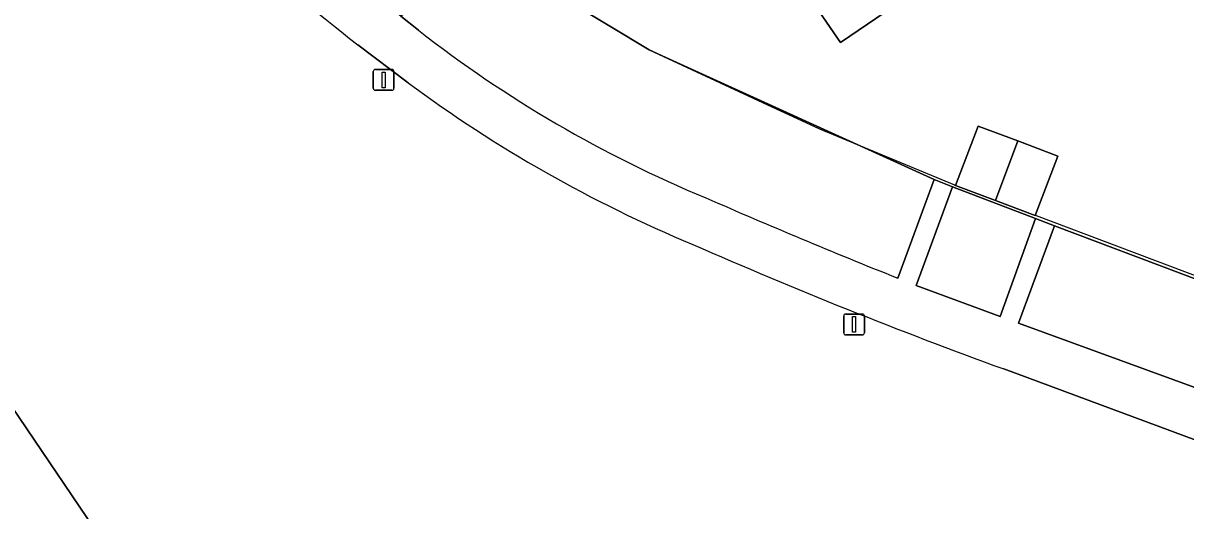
# Model space of a CAD drawing. Extents: x 155275 to 156265, y 382654 to 383635.
# Drawn here: x 155602.9 to 155658.6, y 382944.3 to 382967.6 of the extents above; entities that cross this region are included whole.
import ezdxf

# ---------------------------------------------------------------- set-up
doc = ezdxf.new("R2010")
doc.units = 0
for name, color, linetype in [('IMGEO_Erf', 7, 'Continuous'), ('IMGEO_Groenvoorziening', 7, 'Continuous'), ('IMGEO_Hek', 7, 'Continuous'), ('IMGEO_Lichtmast', 7, 'Continuous'), ('IMGEO_Loofbos', 7, 'Continuous'), ('IMGEO_Pand', 7, 'Continuous'), ('IMGEO_Voetpad_open', 7, 'Continuous')]:
    doc.layers.add(name, color=color, linetype=linetype)

msp = doc.modelspace()

# ---------------------------------------------------------------- linework, layer by layer
at = {"layer": 'IMGEO_Erf'}
msp.add_lwpolyline([(155660.76, 382979.492), (155656.084, 382976.297), (155651.408, 382973.102), (155646.731, 382969.908), (155642.055, 382966.713), (155638.601, 382971.748), (155637.343, 382970.893), (155635.641, 382973.401), (155636.893, 382974.265), (155634.804, 382977.321), (155625.336, 382970.924), (155632.887, 382966.365), (155633.685, 382965.995), (155646.537, 382960.147), (155647.423, 382959.796), (155651.396, 382958.277), (155652.302, 382957.935), (155663.274, 382953.795)], dxfattribs=at)
msp.add_lwpolyline([(155651.381, 382958.431), (155649.473, 382959.148), (155647.564, 382959.864), (155648.653, 382962.713), (155650.542, 382961.997), (155652.462, 382961.269)], close=True, dxfattribs=at)
at = {"layer": 'IMGEO_Groenvoorziening'}
for points in [[(155632.887, 382966.365), (155625.336, 382970.924), (155620.978, 382967.979), (155621.831, 382967.301)], [(155644.794, 382955.421), (155646.537, 382960.147), (155633.685, 382965.995), (155632.887, 382966.365)], [(155606.673, 382942.869), (155592.183, 382964.261), (155588.557, 382964.387), (155598.807, 382948.553), (155604.258, 382941.089)]]:
    msp.add_lwpolyline(points, dxfattribs=at)
for points in [[(155651.396, 382958.277), (155647.423, 382959.796), (155645.673, 382955.062), (155649.703, 382953.589)], [(155652.302, 382957.935), (155650.582, 382953.267), (155659.201, 382950.116), (155663.274, 382953.795)]]:
    msp.add_lwpolyline(points, close=True, dxfattribs=at)
for centre, radius, start, end in [((155658.389, 383014.152), 59.427, 232.03481, 247.44714), ((155766.749, 383259.739), 327.845, 246.41917, 248.16163)]:
    msp.add_arc(centre, radius, start, end, dxfattribs=at)
at = {"layer": 'IMGEO_Hek'}
for points in [[(155625.336, 382970.924), (155632.887, 382966.365), (155638.312, 382963.847), (155641.047, 382962.574), (155647.506, 382959.888), (155647.564, 382959.864)], [(155664.349, 382954.766), (155663.384, 382953.895), (155663.368, 382953.901), (155651.435, 382958.411), (155651.381, 382958.431)]]:
    msp.add_lwpolyline(points, dxfattribs=at)
at = {"layer": 'IMGEO_Lichtmast'}
for p, q in [((155619.664, 382964.527), (155619.664, 382965.327)), ((155619.664, 382965.327), (155619.664, 382964.527)), ((155619.764, 382965.427), (155620.554, 382965.427)), ((155620.554, 382965.427), (155619.764, 382965.427)), ((155620.654, 382965.327), (155620.654, 382964.527)), ((155620.654, 382964.527), (155620.654, 382965.327)), ((155620.554, 382964.427), (155619.764, 382964.427)), ((155619.764, 382964.427), (155620.554, 382964.427)), ((155642.203, 382952.802), (155642.203, 382953.602)), ((155642.203, 382953.602), (155642.203, 382952.802)), ((155642.303, 382953.702), (155643.093, 382953.702)), ((155643.093, 382953.702), (155642.303, 382953.702)), ((155643.193, 382953.602), (155643.193, 382952.802)), ((155643.193, 382952.802), (155643.193, 382953.602)), ((155643.093, 382952.702), (155642.303, 382952.702)), ((155642.303, 382952.702), (155643.093, 382952.702))]:
    msp.add_line(p, q, dxfattribs=at)
for points in [[(155620.084, 382965.302), (155620.234, 382965.302), (155620.234, 382964.552), (155620.084, 382964.552), (155620.084, 382965.302)], [(155642.623, 382953.577), (155642.773, 382953.577), (155642.773, 382952.827), (155642.623, 382952.827), (155642.623, 382953.577)]]:
    msp.add_lwpolyline(points, dxfattribs=at)
for centre, start, end in [((155619.764, 382965.327), 90, 180), ((155619.764, 382965.327), 90, 180), ((155620.554, 382965.327), 0, 90), ((155620.554, 382965.327), 360, 90), ((155619.764, 382964.527), 180, 270), ((155619.764, 382964.527), 180, 270), ((155620.554, 382964.527), 270, 0), ((155620.554, 382964.527), 270, 0), ((155642.303, 382953.602), 90, 180), ((155642.303, 382953.602), 90, 180), ((155643.093, 382953.602), 0, 90), ((155643.093, 382953.602), 360, 90), ((155642.303, 382952.802), 180, 270), ((155642.303, 382952.802), 180, 270), ((155643.093, 382952.802), 270, 0), ((155643.093, 382952.802), 270, 0)]:
    msp.add_arc(centre, 0.1, start, end, dxfattribs=at)
at = {"layer": 'IMGEO_Loofbos'}
for points in [[(155608.469, 382975.471), (155599.543, 382984.601), (155586.051, 382968.185), (155586.875, 382966.986), (155588.307, 382964.774), (155588.557, 382964.387), (155592.183, 382964.261), (155606.673, 382942.869)], [(155621.343, 382964.784), (155618.919, 382966.6)], [(155962.277, 382837.428), (155865.28, 382872.649), (155863.949, 382873.132), (155772.846, 382906.212), (155660.759, 382947.032), (155649.875, 382951.072)]]:
    msp.add_lwpolyline(points, dxfattribs=at)
for centre, radius, start, end in [((155820.334, 383219.717), 323.475, 230.07869, 231.4893), ((155659.894, 383016.754), 64.708, 233.43204, 247.34302), ((155731.859, 383177.456), 240.772, 246.27046, 250.09227)]:
    msp.add_arc(centre, radius, start, end, dxfattribs=at)
at = {"layer": 'IMGEO_Pand'}
for points in [[(155639.485, 382980.514), (155634.804, 382977.321), (155636.893, 382974.265), (155635.641, 382973.401), (155637.343, 382970.893), (155638.601, 382971.748), (155642.055, 382966.713), (155646.731, 382969.908)], [(155650.542, 382961.997), (155648.653, 382962.713), (155647.564, 382959.864), (155649.473, 382959.148)], [(155650.542, 382961.997), (155649.473, 382959.148), (155651.381, 382958.431), (155652.462, 382961.269)]]:
    msp.add_lwpolyline(points, close=True, dxfattribs=at)
at = {"layer": 'IMGEO_Voetpad_open'}
for points in [[(155621.831, 382967.301), (155620.978, 382967.979), (155614.688, 382973.02), (155613.432, 382974.075), (155616.727, 382977.688), (155616.036, 382978.376), (155612.682, 382974.716)], [(155618.919, 382966.6), (155621.343, 382964.784)], [(155649.875, 382951.072), (155660.759, 382947.032), (155661.6, 382949.239), (155661.085, 382949.427), (155659.201, 382950.116), (155650.582, 382953.267), (155652.302, 382957.935), (155651.396, 382958.277), (155649.703, 382953.589), (155645.673, 382955.062), (155647.423, 382959.796), (155646.537, 382960.147), (155644.794, 382955.421)]]:
    msp.add_lwpolyline(points, dxfattribs=at)
for centre, radius, start, end in [((155820.334, 383219.717), 323.475, 230.07869, 231.4893), ((155658.389, 383014.152), 59.427, 232.03481, 247.44714), ((155659.894, 383016.754), 64.708, 233.43204, 247.34302), ((155766.749, 383259.739), 327.845, 246.41917, 248.16163), ((155731.859, 383177.456), 240.772, 246.27046, 250.09227)]:
    msp.add_arc(centre, radius, start, end, dxfattribs=at)

doc.saveas('drawing.dxf')
